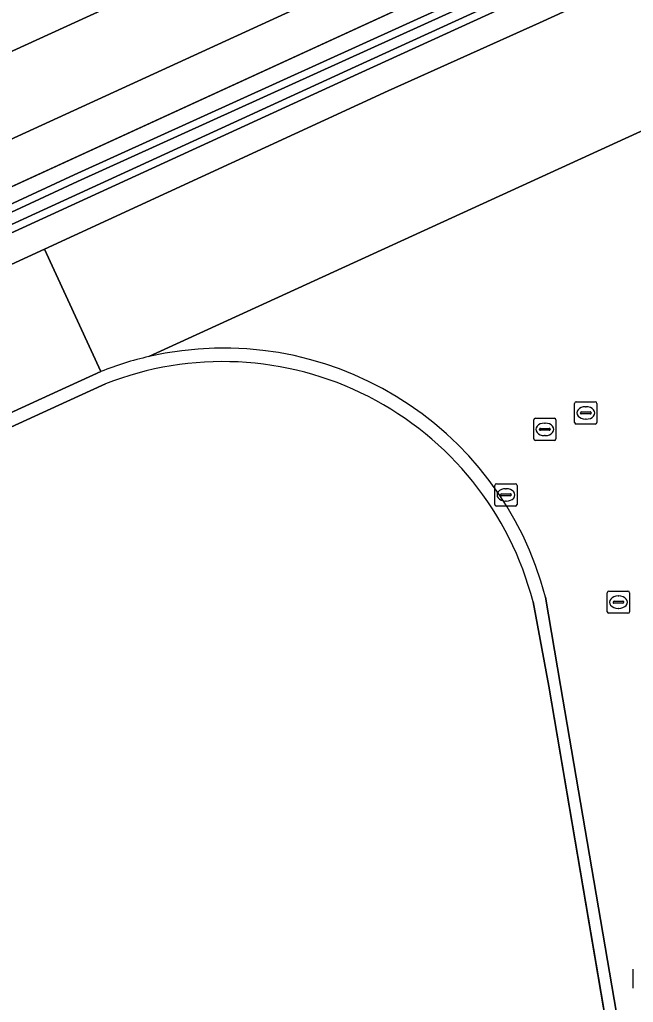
# Model space of a CAD drawing. Extents: x 154324 to 155744, y 382937 to 384188.
# Drawn here: x 154655.63 to 154683.21, y 383714.94 to 383759.1 of the extents above; entities that cross this region are included whole.
import ezdxf

# ---------------------------------------------------------------- set-up
doc = ezdxf.new("R2010")
doc.units = 0
for name, color, linetype in [('IMGEO_Grasland_overig', 7, 'Continuous'), ('IMGEO_Groenvoorziening', 7, 'Continuous'), ('IMGEO_Hek', 7, 'Continuous'), ('IMGEO_Kolk', 7, 'Continuous'), ('IMGEO_Oever', 7, 'Continuous'), ('IMGEO_Rijbaan_lokaal_gesloten', 7, 'Continuous'), ('IMGEO_Rioolput', 7, 'Continuous'), ('IMGEO_Waterloop', 7, 'Continuous')]:
    doc.layers.add(name, color=color, linetype=linetype)

msp = doc.modelspace()

# ---------------------------------------------------------------- linework, layer by layer
at = {"layer": 'IMGEO_Grasland_overig'}
for points in [[(154964.767, 383891.196), (154878.028, 383851.428), (154825.967, 383827.527), (154791.958, 383812.006), (154670.85, 383756.666), (154598.169, 383723.318), (154598.475, 383722.677), (154598.717, 383722.124), (154611.279, 383727.88), (154618.355, 383731.122), (154656.744, 383748.786)], [(154656.744, 383748.786), (154672.197, 383755.897), (154678.984, 383758.956), (154760.432, 383796.2), (154883.825, 383852.873), (154898.837, 383859.749), (154957, 383886.39), (154963.672, 383889.448)], [(154852.28, 383841.892), (154776.622, 383807.22), (154700.767, 383772.487), (154618.315, 383734.645), (154579.461, 383716.813), (154472.603, 383667.884)], [(154483.006, 383671.57), (154515.863, 383686.769), (154549.868, 383702.367), (154578.111, 383715.317), (154602.444, 383726.465), (154630.453, 383739.299), (154658.088, 383752.132), (154678.345, 383761.336), (154703.896, 383772.975)]]:
    msp.add_lwpolyline(points, dxfattribs=at)
at = {"layer": 'IMGEO_Groenvoorziening'}
for points in [[(154851.378, 383843.667), (154815.848, 383827.359), (154647.11, 383750), (154617.486, 383736.421), (154618.315, 383734.645), (154700.767, 383772.487), (154776.622, 383807.22), (154852.28, 383841.892)], [(154638.461, 383750), (154664.008, 383761.69), (154698.307, 383777.45), (154814.358, 383830.633), (154839.69, 383842.281)], [(154659.488, 383742.732), (154657.76, 383741.946), (154613.103, 383721.474), (154599.859, 383715.403)], [(154705.978, 383572.84), (154695.756, 383632.978), (154694.545, 383632.792), (154694.869, 383630.211), (154687.161, 383628.997), (154686.788, 383631.415), (154686.294, 383634.844), (154686.024, 383636.505), (154693.737, 383637.754), (154694.029, 383635.974), (154695.215, 383636.16), (154679.408, 383729.153), (154678.701, 383732.937)]]:
    msp.add_lwpolyline(points, dxfattribs=at)
msp.add_arc((154664.765, 383729.343), 14.392, 14.4618, 111.5123, dxfattribs=at)
at = {"layer": 'IMGEO_Hek'}
msp.add_lwpolyline([(154459.58, 383665.094), (154472.603, 383667.884), (154579.461, 383716.813), (154700.767, 383772.487), (154776.622, 383807.22), (154800.333, 383818.086), (154852.28, 383841.892), (154892.942, 383860.556), (154996.514, 383908.03)], dxfattribs=at)
at = {"layer": 'IMGEO_Kolk'}
for p, q in [((154677.056, 383738.244), (154677.908, 383738.244)), ((154676.981, 383737.318), (154676.981, 383738.17)), ((154677.469, 383738.024), (154677.494, 383738.024)), ((154677.982, 383738.17), (154677.982, 383737.318)), ((154677.24, 383737.738), (154677.24, 383737.75)), ((154677.678, 383737.701), (154677.28, 383737.701)), ((154677.283, 383737.787), (154677.681, 383737.787)), ((154677.492, 383737.464), (154677.467, 383737.464)), ((154677.724, 383737.75), (154677.724, 383737.738)), ((154677.908, 383737.244), (154677.056, 383737.244))]:
    msp.add_line(p, q, dxfattribs=at)
for points in [[(154677.056, 383738.244), (154677.908, 383738.244)], [(154676.981, 383737.318), (154676.981, 383738.17)], [(154677.982, 383738.17), (154677.982, 383737.318)], [(154677.908, 383737.244), (154677.056, 383737.244)]]:
    msp.add_lwpolyline(points, dxfattribs=at)
for centre, radius, start, end in [((154677.058, 383738.168), 0.0765, 91.552, 178.448), ((154677.058, 383738.168), 0.0765, 91.552, 178.448), ((154677.906, 383738.168), 0.0765, 1.552, 88.448), ((154677.906, 383738.168), 0.0765, 1.552, 88.448), ((154677.28, 383737.747), 0.0403, 85.8775, 175.7526), ((154677.277, 383737.737), 0.0366, 178.938, 274.7102), ((154677.681, 383737.744), 0.043, 264.8664, 352.4533), ((154677.685, 383737.749), 0.0386, 1.7309, 96.639), ((154677.058, 383737.32), 0.0765, 181.552, 268.448), ((154677.058, 383737.32), 0.0765, 181.552, 268.448), ((154677.906, 383737.32), 0.0765, 271.552, 358.448), ((154677.906, 383737.32), 0.0765, 271.552, 358.448)]:
    msp.add_arc(centre, radius, start, end, dxfattribs=at)
for centre, major_axis, ratio, start_param, end_param in [((154677.468, 383737.744), (-0.387, 0.002), 0.722429, 4.712389, 7.853982), ((154677.493, 383737.744), (-0.39, 0.002), 0.717154, 1.570796, 4.712389)]:
    msp.add_ellipse(centre, major_axis=major_axis, ratio=ratio, start_param=start_param, end_param=end_param, dxfattribs=at)
at = {"layer": 'IMGEO_Oever'}
for points in [[(154966.183, 383892.216), (154964.62, 383891.502), (154877.887, 383851.736), (154825.826, 383827.835), (154791.817, 383812.315), (154670.709, 383756.974), (154477.722, 383668.428), (154474.723, 383667.081), (154473.003, 383666.381), (154472.894, 383666.896), (154475.831, 383668.12), (154483.144, 383671.26), (154516.005, 383686.461)], [(154516.005, 383686.461), (154550.009, 383702.059), (154578.252, 383715.009), (154602.585, 383726.157), (154630.595, 383738.991), (154658.23, 383751.824), (154678.485, 383761.027), (154704.037, 383772.666), (154730.266, 383784.658), (154791.528, 383812.803), (154825.726, 383828.281), (154878.42, 383852.59), (154886.541, 383856.41), (154935.32, 383878.761), (154962.94, 383891.465)], [(154825.585, 383828.59), (154791.387, 383813.112), (154730.125, 383784.966), (154703.896, 383772.975), (154678.345, 383761.336), (154658.088, 383752.132), (154630.453, 383739.299), (154602.444, 383726.465), (154578.111, 383715.317), (154549.868, 383702.367), (154515.863, 383686.769), (154483.006, 383671.57), (154475.699, 383668.432), (154472.504, 383667.101), (154472.755, 383665.914), (154474.856, 383666.769), (154477.862, 383668.119), (154497.011, 383676.905), (154598.169, 383723.318), (154670.85, 383756.666), (154791.958, 383812.006), (154825.967, 383827.527)]]:
    msp.add_lwpolyline(points, dxfattribs=at)
at = {"layer": 'IMGEO_Rijbaan_lokaal_gesloten'}
for points in [[(154963.672, 383889.448), (154957, 383886.39), (154898.837, 383859.749), (154883.825, 383852.873), (154760.432, 383796.2), (154678.984, 383758.956), (154672.197, 383755.897), (154656.744, 383748.786), (154659.286, 383743.289)], [(154839.69, 383842.281), (154814.358, 383830.633), (154698.307, 383777.45), (154664.008, 383761.69), (154638.461, 383750), (154615.955, 383739.7), (154617.486, 383736.421), (154647.11, 383750), (154815.848, 383827.359), (154851.378, 383843.667)], [(154661.439, 383743.96), (154689.543, 383756.831)], [(154689.543, 383756.831), (154661.439, 383743.96)], [(154599.57, 383715.916), (154612.925, 383722.037), (154657.354, 383742.403), (154659.286, 383743.289), (154656.744, 383748.786), (154618.355, 383731.122), (154611.279, 383727.88), (154598.717, 383722.124), (154594.186, 383720.031)], [(154659.286, 383743.289), (154657.354, 383742.403), (154612.925, 383722.037), (154599.57, 383715.916)], [(154657.76, 383741.946), (154659.488, 383742.732)], [(154599.859, 383715.403), (154613.103, 383721.474), (154657.76, 383741.946)], [(154679.262, 383733.146), (154679.932, 383729.186), (154748.649, 383326.312), (154783.501, 383121.229), (154783.65, 383120.265), (154785.662, 383108.357)], [(154785.662, 383108.357), (154783.65, 383120.265), (154783.501, 383121.229), (154748.649, 383326.312), (154679.932, 383729.186), (154679.262, 383733.146)], [(154678.701, 383732.937), (154679.408, 383729.153), (154695.215, 383636.16), (154695.756, 383632.978), (154705.978, 383572.84), (154731.566, 383423.069), (154733.045, 383414.37), (154733.72, 383410.4), (154735.43, 383400.34), (154736.067, 383396.591), (154752.101, 383302.287), (154752.647, 383299.072), (154768.888, 383203.55), (154782.924, 383120.992), (154783.083, 383120.121), (154784.075, 383114.236), (154785.081, 383108.269)]]:
    msp.add_lwpolyline(points, dxfattribs=at)
for centre, radius, start, end in [((154664.795, 383729.397), 14.944, 14.5274, 102.9785), ((154664.795, 383729.397), 14.944, 14.5274, 102.9785), ((154664.819, 383729.326), 15.02, 103.0046, 111.6155), ((154664.819, 383729.326), 15.02, 103.0046, 111.6155), ((154664.765, 383729.343), 14.392, 14.4618, 111.5123)]:
    msp.add_arc(centre, radius, start, end, dxfattribs=at)
at = {"layer": 'IMGEO_Rioolput'}
for p, q in [((154680.569, 383741.002), (154680.569, 383741.854)), ((154680.644, 383741.928), (154681.496, 383741.928)), ((154681.57, 383741.854), (154681.57, 383741.002)), ((154680.828, 383741.422), (154680.828, 383741.434)), ((154681.266, 383741.385), (154680.868, 383741.385)), ((154680.871, 383741.471), (154681.269, 383741.471)), ((154681.057, 383741.708), (154681.082, 383741.708)), ((154681.312, 383741.434), (154681.312, 383741.422)), ((154678.73, 383740.264), (154678.73, 383741.116)), ((154678.805, 383741.19), (154679.657, 383741.19)), ((154679.218, 383740.97), (154679.243, 383740.97)), ((154679.731, 383741.116), (154679.731, 383740.264)), ((154681.496, 383740.928), (154680.644, 383740.928)), ((154681.08, 383741.148), (154681.055, 383741.148)), ((154678.989, 383740.684), (154678.989, 383740.696)), ((154679.427, 383740.647), (154679.029, 383740.647)), ((154679.032, 383740.733), (154679.43, 383740.733)), ((154679.473, 383740.696), (154679.473, 383740.684)), ((154679.657, 383740.19), (154678.805, 383740.19)), ((154679.241, 383740.41), (154679.216, 383740.41)), ((154682.111, 383733.423), (154682.963, 383733.423)), ((154682.036, 383732.497), (154682.036, 383733.349)), ((154682.338, 383732.966), (154682.736, 383732.966)), ((154682.524, 383733.203), (154682.549, 383733.203)), ((154683.037, 383733.349), (154683.037, 383732.497)), ((154682.295, 383732.917), (154682.295, 383732.929)), ((154682.733, 383732.88), (154682.335, 383732.88)), ((154682.547, 383732.643), (154682.522, 383732.643)), ((154682.779, 383732.929), (154682.779, 383732.917)), ((154682.963, 383732.423), (154682.111, 383732.423)), ((154683.206, 383715.574), (154683.206, 383716.426))]:
    msp.add_line(p, q, dxfattribs=at)
for points in [[(154680.569, 383741.002), (154680.569, 383741.854)], [(154680.644, 383741.928), (154681.496, 383741.928)], [(154681.57, 383741.854), (154681.57, 383741.002)], [(154678.73, 383740.264), (154678.73, 383741.116)], [(154678.805, 383741.19), (154679.657, 383741.19)], [(154679.731, 383741.116), (154679.731, 383740.264)], [(154681.496, 383740.928), (154680.644, 383740.928)], [(154679.657, 383740.19), (154678.805, 383740.19)], [(154682.111, 383733.423), (154682.963, 383733.423)], [(154682.036, 383732.497), (154682.036, 383733.349)], [(154683.037, 383733.349), (154683.037, 383732.497)], [(154682.963, 383732.423), (154682.111, 383732.423)], [(154683.206, 383715.574), (154683.206, 383716.426)]]:
    msp.add_lwpolyline(points, dxfattribs=at)
for centre, radius, start, end in [((154680.646, 383741.852), 0.0765, 91.552, 178.448), ((154680.646, 383741.852), 0.0765, 91.552, 178.448), ((154681.494, 383741.852), 0.0765, 1.552, 88.448), ((154681.494, 383741.852), 0.0765, 1.552, 88.448), ((154680.868, 383741.431), 0.0403, 85.8775, 175.7526), ((154680.865, 383741.421), 0.0366, 178.938, 274.7102), ((154681.269, 383741.428), 0.043, 264.8664, 352.4533), ((154681.273, 383741.433), 0.0386, 1.7309, 96.639), ((154678.807, 383741.114), 0.0765, 91.552, 178.448), ((154678.807, 383741.114), 0.0765, 91.552, 178.448), ((154679.655, 383741.114), 0.0765, 1.552, 88.448), ((154679.655, 383741.114), 0.0765, 1.552, 88.448), ((154680.646, 383741.004), 0.0765, 181.552, 268.448), ((154680.646, 383741.004), 0.0765, 181.552, 268.448), ((154681.494, 383741.004), 0.0765, 271.552, 358.448), ((154681.494, 383741.004), 0.0765, 271.552, 358.448), ((154679.029, 383740.693), 0.0403, 85.8775, 175.7526), ((154679.026, 383740.683), 0.0366, 178.938, 274.7102), ((154679.43, 383740.69), 0.043, 264.8664, 352.4533), ((154679.434, 383740.695), 0.0386, 1.7309, 96.639), ((154678.807, 383740.266), 0.0765, 181.552, 268.448), ((154678.807, 383740.266), 0.0765, 181.552, 268.448), ((154679.655, 383740.266), 0.0765, 271.552, 358.448), ((154679.655, 383740.266), 0.0765, 271.552, 358.448), ((154682.113, 383733.347), 0.0765, 91.552, 178.448), ((154682.113, 383733.347), 0.0765, 91.552, 178.448), ((154682.961, 383733.347), 0.0765, 1.552, 88.448), ((154682.961, 383733.347), 0.0765, 1.552, 88.448), ((154682.335, 383732.926), 0.0403, 85.8775, 175.7526), ((154682.74, 383732.928), 0.0386, 1.7309, 96.639), ((154682.113, 383732.499), 0.0765, 181.552, 268.448), ((154682.113, 383732.499), 0.0765, 181.552, 268.448), ((154682.332, 383732.916), 0.0366, 178.938, 274.7102), ((154682.736, 383732.923), 0.043, 264.8664, 352.4533), ((154682.961, 383732.499), 0.0765, 271.552, 358.448), ((154682.961, 383732.499), 0.0765, 271.552, 358.448)]:
    msp.add_arc(centre, radius, start, end, dxfattribs=at)
for centre, major_axis, ratio, start_param, end_param in [((154681.056, 383741.428), (-0.387, 0.002), 0.722429, 4.712389, 7.853982), ((154681.081, 383741.428), (-0.39, 0.002), 0.717154, 1.570796, 4.712389), ((154679.217, 383740.69), (-0.387, 0.002), 0.722429, 4.712389, 7.853982), ((154679.242, 383740.69), (-0.39, 0.002), 0.717154, 1.570796, 4.712389), ((154682.523, 383732.923), (-0.387, 0.002), 0.722429, 4.712389, 7.853982), ((154682.548, 383732.923), (-0.39, 0.002), 0.717154, 1.570796, 4.712389)]:
    msp.add_ellipse(centre, major_axis=major_axis, ratio=ratio, start_param=start_param, end_param=end_param, dxfattribs=at)
at = {"layer": 'IMGEO_Waterloop'}
msp.add_lwpolyline([(154825.726, 383828.281), (154791.528, 383812.803), (154730.266, 383784.658), (154704.037, 383772.666), (154678.485, 383761.027), (154658.23, 383751.824), (154630.595, 383738.991), (154602.585, 383726.157), (154578.252, 383715.009), (154550.009, 383702.059), (154516.005, 383686.461), (154483.144, 383671.26), (154475.831, 383668.12), (154472.894, 383666.896), (154473.003, 383666.381), (154474.723, 383667.081), (154477.722, 383668.428), (154670.709, 383756.974), (154791.817, 383812.315), (154825.826, 383827.835)], dxfattribs=at)

doc.saveas('drawing.dxf')
